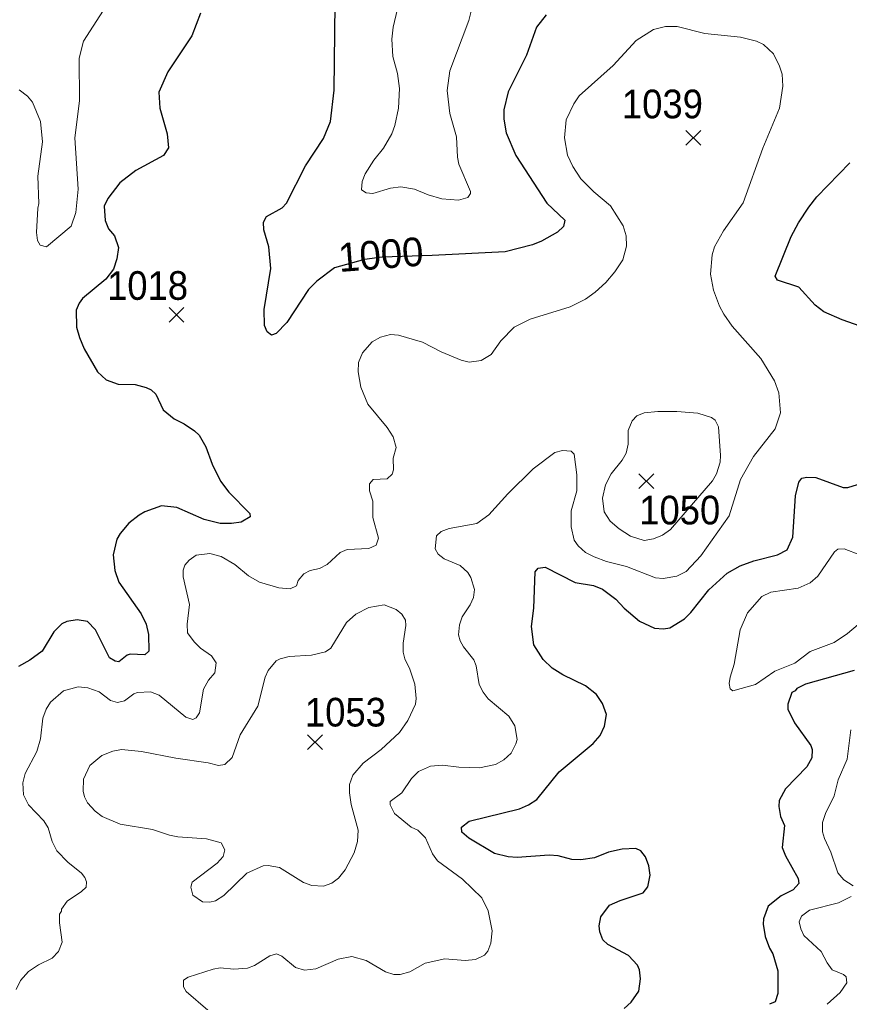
# Model space of a CAD drawing. Extents: x 265 to 291.4, y 7731.5 to 7759.6.
# Drawn here: x 272.644 to 274.96, y 7739.326 to 7742.068 of the extents above; entities that cross this region are included whole.
import ezdxf
from ezdxf.enums import TextEntityAlignment as Align

# ---------------------------------------------------------------- set-up
doc = ezdxf.new("R2010")
doc.units = 0
doc.header["$LTSCALE"] = 0.032
for name, color, linetype, lineweight in [('1', 7, 'Continuous', 25), ('2', 7, 'Continuous', 13), ('21', 7, 'Continuous', 25), ('61', 7, 'Continuous', 13)]:
    doc.layers.add(name, color=color, linetype=linetype, lineweight=lineweight)

msp = doc.modelspace()

# ---------------------------------------------------------------- linework, layer by layer
at = {"layer": '1'}
for points in [[(274.1137, 7742.0818), (274.0867, 7742.0476), (274.0589, 7741.9689), (274.0079, 7741.8671), (273.9952, 7741.8162), (273.9952, 7741.7907), (274.0016, 7741.7525), (274.0286, 7741.6889), (274.1153, 7741.556), (274.1654, 7741.5083), (274.1623, 7741.4908), (274.1456, 7741.4757), (274.101, 7741.4502), (274.0756, 7741.4399), (273.9992, 7741.4208), (273.7956, 7741.4097), (273.6558, 7741.4058), (273.6067, 7741.3985), (273.5224, 7741.376), (273.4734, 7741.3381), (273.4503, 7741.315), (273.3898, 7741.2227), (273.3604, 7741.1925), (273.3469, 7741.1877), (273.335, 7741.1973), (273.3278, 7741.2148), (273.3262, 7741.2593), (273.3453, 7741.3739), (273.3397, 7741.4343), (273.3254, 7741.4821), (273.3246, 7741.5035), (273.3334, 7741.5187), (273.3771, 7741.5433), (273.3891, 7741.556), (273.4423, 7741.6603), (273.4925, 7741.7366), (273.5116, 7741.7843), (273.5219, 7741.8719), (273.5251, 7742.1121)], [(273.1488, 7742.0866), (273.1242, 7742.023), (273.0581, 7741.9228), (273.0327, 7741.8655), (273.0351, 7741.8209), (273.0558, 7741.7493), (273.0597, 7741.7103), (273.0454, 7741.6889), (272.9683, 7741.6475), (272.9237, 7741.6133), (272.8903, 7741.5696), (272.8799, 7741.5481), (272.8823, 7741.5075), (272.8919, 7741.4844), (272.9086, 7741.4646), (272.9197, 7741.4327), (272.9157, 7741.4009), (272.9062, 7741.3723), (272.8847, 7741.3437), (272.8195, 7741.2903), (272.8099, 7741.2768), (272.802, 7741.2577), (272.8028, 7741.21), (272.8107, 7741.1814), (272.8243, 7741.1496), (272.8616, 7741.0859), (272.8855, 7741.0628), (272.9189, 7741.0509), (272.9667, 7741.0501), (272.9969, 7741.0421), (273.0112, 7741.035), (273.0239, 7741.023), (273.0446, 7740.9793), (273.0749, 7740.9546), (273.1035, 7740.9403), (273.1321, 7740.9212), (273.1448, 7740.9085), (273.1639, 7740.8759), (273.1814, 7740.8282), (273.2045, 7740.7804), (273.2276, 7740.7494), (273.2864, 7740.6898), (273.2872, 7740.681), (273.2626, 7740.6659), (273.2355, 7740.6619), (273.2037, 7740.6619), (273.1592, 7740.6738), (273.0828, 7740.7072), (273.0399, 7740.7112), (272.9937, 7740.6945), (272.9778, 7740.6858), (272.9484, 7740.6627), (272.9245, 7740.6341), (272.9157, 7740.6182), (272.9054, 7740.5752), (272.9094, 7740.5307), (272.9205, 7740.4988), (272.9834, 7740.4098), (272.9969, 7740.3811), (273.004, 7740.3525), (273.0048, 7740.3063), (272.9937, 7740.296), (272.9524, 7740.2976), (272.9444, 7740.2952), (272.9213, 7740.2761), (272.911, 7740.2777), (272.8951, 7740.2872), (272.8561, 7740.3652), (272.8338, 7740.3883), (272.8044, 7740.3938), (272.7758, 7740.389), (272.7614, 7740.3819), (272.7391, 7740.3596), (272.7065, 7740.3055), (272.6723, 7740.2809), (272.6405, 7740.2634)], [(274.9904, 7741.2132), (274.9395, 7741.2307), (274.8886, 7741.2529), (274.8647, 7741.2712), (274.8193, 7741.3214), (274.7589, 7741.3412), (274.7525, 7741.3524), (274.7979, 7741.463), (274.8177, 7741.5012), (274.8464, 7741.5449), (274.8694, 7741.5735), (274.9609, 7741.669)], [(274.8098, 7740.7391), (274.8185, 7740.7773), (274.8273, 7740.7884), (274.8408, 7740.7916), (274.8663, 7740.7908), (274.9427, 7740.7629), (274.9554, 7740.7629)], [(274.9554, 7740.7629), (274.9952, 7740.7749)], [(274.3317, 7739.3088), (274.3508, 7739.3263), (274.3723, 7739.3573), (274.377, 7739.3915), (274.3739, 7739.417), (274.3683, 7739.4297), (274.3436, 7739.4567), (274.2856, 7739.487), (274.2721, 7739.5005), (274.2633, 7739.5228), (274.2617, 7739.5395), (274.2665, 7739.5649), (274.2904, 7739.5967), (274.3206, 7739.6103), (274.3842, 7739.6317), (274.3977, 7739.6485), (274.4041, 7739.6811), (274.4001, 7739.7065), (274.3906, 7739.732), (274.3778, 7739.7487), (274.3635, 7739.755), (274.3254, 7739.7535), (274.2872, 7739.7447), (274.249, 7739.7296), (274.2108, 7739.724), (274.1854, 7739.7248), (274.1472, 7739.7352), (274.1217, 7739.7367), (274.0326, 7739.7304), (274.0072, 7739.732), (273.969, 7739.7415), (273.8982, 7739.7845), (273.8783, 7739.8004), (273.8775, 7739.8147), (273.899, 7739.8314), (274.039, 7739.8664), (274.0644, 7739.8768), (274.0875, 7739.8919), (274.1503, 7739.969), (274.245, 7740.0478), (274.2641, 7740.0709), (274.2768, 7740.0963), (274.2824, 7740.1289), (274.2705, 7740.16), (274.2545, 7740.1846), (274.2235, 7740.2093), (274.1599, 7740.2403), (274.1305, 7740.2586), (274.105, 7740.2825), (274.0795, 7740.3238), (274.0724, 7740.3748), (274.0795, 7740.4257), (274.0827, 7740.5275), (274.0915, 7740.5378), (274.1106, 7740.5402), (274.1949, 7740.498), (274.2458, 7740.4893), (274.2713, 7740.4789), (274.3078, 7740.4511), (274.3317, 7740.4256), (274.3739, 7740.3898), (274.416, 7740.37), (274.4415, 7740.3684), (274.459, 7740.3708), (274.4996, 7740.3962), (274.5171, 7740.4137), (274.568, 7740.4774), (274.6189, 7740.5235), (274.6547, 7740.5442), (274.6929, 7740.5577), (274.7597, 7740.5744), (274.7859, 7740.5887), (274.8018, 7740.6245), (274.8098, 7740.7391)], [(274.9729, 7740.2522), (274.8377, 7740.214), (274.813, 7740.2021), (274.809, 7740.1957), (274.7995, 7740.1902), (274.7883, 7740.1584), (274.7883, 7740.144), (274.8066, 7740.1059), (274.8528, 7740.043), (274.8559, 7740.0311), (274.8551, 7740.008), (274.8408, 7739.9834), (274.782, 7739.9213), (274.7637, 7739.8895), (274.7629, 7739.872), (274.7676, 7739.8449), (274.7788, 7739.8195), (274.7724, 7739.7582), (274.7819, 7739.7352), (274.8169, 7739.6715), (274.8193, 7739.658), (274.8034, 7739.6397), (274.7692, 7739.623), (274.7334, 7739.5944), (274.7199, 7739.5594), (274.7191, 7739.5443), (274.7247, 7739.5093), (274.7366, 7739.4774), (274.7462, 7739.4615), (274.7605, 7739.4138), (274.7605, 7739.3502), (274.7525, 7739.3271), (274.7374, 7739.3207)]]:
    msp.add_lwpolyline(points, dxfattribs=at)
at = {"layer": '2'}
for points in [[(273.9181, 7742.1487), (273.8974, 7742.066), (273.8449, 7741.9259), (273.8369, 7741.8703), (273.8449, 7741.8066), (273.8632, 7741.7414), (273.8664, 7741.6841), (273.8703, 7741.665), (273.9022, 7741.5887), (273.9022, 7741.5831), (273.895, 7741.572), (273.8688, 7741.5648), (273.8226, 7741.568), (273.7844, 7741.5791), (273.7463, 7741.595), (273.7081, 7741.6014), (273.6794, 7741.5982), (273.6301, 7741.5831), (273.611, 7741.5847), (273.5983, 7741.5934), (273.5999, 7741.6165), (273.6086, 7741.638), (273.6325, 7741.6762), (273.6595, 7741.7096), (273.6826, 7741.7493), (273.6913, 7741.7732), (273.7017, 7741.8209), (273.7041, 7741.8766), (273.6985, 7741.918), (273.6858, 7741.9657), (273.6826, 7742.0134), (273.6866, 7742.0469), (273.7104, 7742.1503)], [(272.8951, 7742.1208), (272.8219, 7742.0087), (272.81, 7741.9609), (272.8108, 7741.8416), (272.798, 7741.7382), (272.8076, 7741.595), (272.8012, 7741.5298), (272.7877, 7741.4916), (272.7189, 7741.4345), (272.7017, 7741.4392), (272.6938, 7741.4524), (272.6911, 7741.4743), (272.6946, 7741.5425), (272.6978, 7741.5553), (272.6946, 7741.6316), (272.7081, 7741.7271), (272.7018, 7741.7843), (272.6803, 7741.8376), (272.666, 7741.8551), (272.6429, 7741.8726)], [(274.3381, 7741.4359), (274.3373, 7741.4646), (274.3285, 7741.4932), (274.2935, 7741.5489), (274.2466, 7741.5879), (274.2108, 7741.6237), (274.1877, 7741.6587), (274.1734, 7741.6905), (274.1647, 7741.7382), (274.1694, 7741.7891), (274.1909, 7741.8337), (274.206, 7741.8559), (274.3007, 7741.9403), (274.3651, 7742.0103), (274.4129, 7742.0405), (274.4463, 7742.0492), (274.4797, 7742.0492), (274.5561, 7742.0293), (274.6563, 7742.0198), (274.7008, 7742.0087), (274.7207, 7741.9991), (274.7486, 7741.9729), (274.7653, 7741.9387), (274.7724, 7741.9164), (274.774, 7741.883), (274.7645, 7741.8209), (274.7183, 7741.7096), (274.6634, 7741.5568), (274.6085, 7741.4789), (274.5831, 7741.4343), (274.5767, 7741.4121), (274.572, 7741.358), (274.5807, 7741.3134), (274.5974, 7741.2689), (274.6093, 7741.2466), (274.6332, 7741.2132), (274.7128, 7741.1225), (274.7509, 7741.0605), (274.7629, 7741.027), (274.7676, 7740.9714), (274.7533, 7740.9268), (274.6921, 7740.8489), (274.6563, 7740.7852), (274.6245, 7740.6834), (274.5457, 7740.572), (274.5043, 7740.5283), (274.4781, 7740.5155), (274.4399, 7740.5084), (274.4192, 7740.5108), (274.3381, 7740.5418), (274.2824, 7740.5561), (274.2474, 7740.5688), (274.2235, 7740.5816), (274.2028, 7740.5999), (274.1917, 7740.6158), (274.183, 7740.6532), (274.1838, 7740.6977), (274.1997, 7740.7534), (274.1997, 7740.7979), (274.1917, 7740.856), (274.1838, 7740.864), (274.1591, 7740.8664), (274.1376, 7740.86), (274.0772, 7740.8146), (274.0064, 7740.7454), (273.9539, 7740.6866), (273.9197, 7740.6619), (273.8433, 7740.6484), (273.821, 7740.6396), (273.8075, 7740.6277), (273.8035, 7740.5919), (273.8123, 7740.5768), (273.829, 7740.5633), (273.8735, 7740.545), (273.895, 7740.5259), (273.9037, 7740.5116), (273.9133, 7740.4782), (273.9109, 7740.4559), (273.9014, 7740.4352), (273.8791, 7740.4018), (273.8719, 7740.3795), (273.8687, 7740.3517), (273.8735, 7740.335), (273.8831, 7740.3183), (273.9119, 7740.2819), (273.9179, 7740.2647), (273.9271, 7740.213), (273.9377, 7740.1912), (273.9517, 7740.1733), (274.0095, 7740.125), (274.0263, 7740.0979), (274.0326, 7740.0597), (274.0294, 7740.047), (274.0159, 7740.0216), (273.9952, 7740.0025)], [(274.1806, 7741.2665), (274.2235, 7741.2887), (274.2506, 7741.3079), (274.28, 7741.3349), (274.3055, 7741.3643), (274.3277, 7741.3977), (274.3381, 7741.4359)], [(272.8259, 7739.6747), (272.8163, 7739.6867), (272.7789, 7739.7169), (272.7479, 7739.7487), (272.7344, 7739.775), (272.724, 7739.8131), (272.7113, 7739.8322), (272.6684, 7739.8768), (272.6548, 7739.9054), (272.6532, 7739.9388), (272.6596, 7739.9643), (272.6922, 7740.0255), (272.7026, 7740.0613), (272.7089, 7740.1186), (272.7177, 7740.1441), (272.7304, 7740.1632), (272.7662, 7740.195), (272.8076, 7740.2061), (272.8346, 7740.2037), (272.8664, 7740.1926), (272.8975, 7740.1679), (272.9174, 7740.1631), (272.9364, 7740.1671), (272.9627, 7740.187), (272.973, 7740.191), (273.0096, 7740.1926), (273.0335, 7740.183), (273.1083, 7740.1218), (273.1274, 7740.1154), (273.1369, 7740.1202), (273.1457, 7740.1337), (273.1576, 7740.1997), (273.1711, 7740.2252), (273.1886, 7740.2459), (273.1926, 7740.2737), (273.1791, 7740.2928), (273.1488, 7740.3143), (273.1313, 7740.3318), (273.113, 7740.3573), (273.1114, 7740.3811), (273.1178, 7740.436), (273.1003, 7740.5132), (273.1003, 7740.5323), (273.1051, 7740.5458), (273.117, 7740.5601), (273.1369, 7740.5736), (273.1751, 7740.5784), (273.2069, 7740.5704), (273.2451, 7740.5482), (273.2825, 7740.5163), (273.3135, 7740.4988), (273.3676, 7740.4829), (273.3994, 7740.4797), (273.4169, 7740.4885), (273.4217, 7740.5036), (273.4376, 7740.5219), (273.4551, 7740.5307), (273.4806, 7740.5362), (273.5028, 7740.5474), (273.5386, 7740.5816), (273.5585, 7740.5895), (273.619, 7740.5927), (273.6396, 7740.6015), (273.646, 7740.6214), (273.6301, 7740.6786), (273.6301, 7740.7248), (273.6206, 7740.7534), (273.6206, 7740.7733), (273.6309, 7740.7852), (273.6699, 7740.7868), (273.6842, 7740.7995), (273.6874, 7740.8123), (273.6866, 7740.8441), (273.6953, 7740.8743), (273.6866, 7740.9045), (273.6699, 7740.93), (273.6158, 7740.9952), (273.5967, 7741.043), (273.5887, 7741.0859), (273.5895, 7741.1114), (273.6007, 7741.1384), (273.6277, 7741.1694), (273.6508, 7741.1822), (273.6794, 7741.1893), (273.7017, 7741.1877), (273.7685, 7741.1686), (273.821, 7741.1416), (273.8767, 7741.1177), (273.899, 7741.1129), (273.9324, 7741.1169), (273.9602, 7741.1336), (273.9873, 7741.1718), (274.0247, 7741.21), (274.0692, 7741.2323), (274.1806, 7741.2665)], [(275.0143, 7740.4058), (274.9546, 7740.3557), (274.9172, 7740.3302), (274.8504, 7740.3047), (274.8074, 7740.2721), (274.7517, 7740.2498), (274.6977, 7740.2133), (274.6348, 7740.195), (274.6276, 7740.2005), (274.6245, 7740.2157), (274.6268, 7740.2332), (274.6388, 7740.2697), (274.6547, 7740.3652), (274.6754, 7740.4129), (274.7159, 7740.4583), (274.7406, 7740.471), (274.817, 7740.4813), (274.8504, 7740.4964), (274.8718, 7740.5155), (274.918, 7740.5832), (274.9275, 7740.5903), (274.9458, 7740.5911), (274.9888, 7740.5752)], [(274.9705, 7739.6509), (274.9442, 7739.6676), (274.9275, 7739.6875), (274.9084, 7739.7447), (274.8901, 7739.7829), (274.8854, 7739.802), (274.8854, 7739.8275), (274.8933, 7739.8529), (274.9172, 7739.9022), (274.9283, 7739.9468), (274.9538, 7740.0041), (274.9641, 7740.0868)], [(273.9952, 7740.0025), (273.9722, 7739.9897), (273.9276, 7739.9802), (273.8695, 7739.9818), (273.8242, 7739.9881), (273.7908, 7739.985), (273.7574, 7739.9698)], [(273.7574, 7739.9698), (273.7375, 7739.9507), (273.7104, 7739.9102), (273.6778, 7739.8863), (273.6778, 7739.8768), (273.6906, 7739.8529), (273.7367, 7739.8147), (273.7558, 7739.806), (273.7773, 7739.7853), (273.7964, 7739.74), (273.8099, 7739.7209), (273.8799, 7739.6699), (273.934, 7739.6174), (273.9515, 7739.5809), (273.9626, 7739.5252), (273.9594, 7739.491), (273.9507, 7739.4687), (273.9411, 7739.4576), (273.9165, 7739.4456), (273.8878, 7739.4424), (273.8306, 7739.4472), (273.7762, 7739.4348), (273.7332, 7739.4109), (273.706, 7739.4036), (273.6888, 7739.4036), (273.6651, 7739.4114), (273.611, 7739.4424), (273.5712, 7739.4536), (273.5331, 7739.4464), (273.471, 7739.4194), (273.4392, 7739.4154), (273.4137, 7739.4233), (273.3763, 7739.4552), (273.3612, 7739.4615), (273.3421, 7739.456), (273.2992, 7739.4289), (273.2801, 7739.421), (273.2419, 7739.4186), (273.2037, 7739.4218), (273.1846, 7739.4186), (273.1146, 7739.3963), (273.1011, 7739.3876), (273.1011, 7739.3693), (273.1091, 7739.3565), (273.1695, 7739.304)], [(272.7606, 7739.5801), (272.7606, 7739.5856), (272.7765, 7739.6079), (272.8171, 7739.6349), (272.8298, 7739.6477), (272.8306, 7739.662), (272.8259, 7739.6747)], [(274.8981, 7739.3207), (274.9347, 7739.3533), (274.953, 7739.3804), (274.9506, 7739.3971), (274.9435, 7739.4035), (274.9124, 7739.4162), (274.8981, 7739.4361), (274.8814, 7739.4679), (274.8329, 7739.5124), (274.8241, 7739.5315), (274.8201, 7739.5506), (274.8265, 7739.5665), (274.8488, 7739.5832), (274.9299, 7739.6039), (274.9649, 7739.6214)], [(272.6342, 7739.3613), (272.6461, 7739.3868), (272.6684, 7739.4122), (272.6962, 7739.4305), (272.7344, 7739.4496), (272.7527, 7739.4679), (272.763, 7739.4934), (272.7551, 7739.5474), (272.7551, 7739.5721), (272.7606, 7739.5801)]]:
    msp.add_lwpolyline(points, dxfattribs=at)
for points in [[(274.5775, 7740.7812), (274.5887, 7740.8011), (274.599, 7740.833), (274.6006, 7740.852), (274.595, 7740.9316), (274.5855, 7740.9507), (274.5751, 7740.9578), (274.537, 7740.9698), (274.4781, 7740.9745), (274.4256, 7740.9745), (274.3874, 7740.9706), (274.3667, 7740.9626), (274.354, 7740.9491), (274.3429, 7740.922), (274.3429, 7740.8839), (274.3373, 7740.8584), (274.3261, 7740.8393), (274.2951, 7740.8011), (274.2792, 7740.7701), (274.2713, 7740.7327), (274.276, 7740.6945), (274.2927, 7740.6691), (274.3174, 7740.6476), (274.3492, 7740.6269), (274.3874, 7740.615), (274.4129, 7740.619), (274.4383, 7740.6301), (274.4606, 7740.6452)], [(273.1215, 7739.6472), (273.1258, 7739.6612), (273.1958, 7739.7145), (273.2117, 7739.7328), (273.2164, 7739.7511), (273.2061, 7739.771), (273.1655, 7739.7821), (273.086, 7739.7877), (273.0621, 7739.7924), (273.0144, 7739.8084), (272.9245, 7739.8227), (272.8744, 7739.8441), (272.8545, 7739.8593), (272.8338, 7739.8831), (272.8251, 7739.8991), (272.8211, 7739.915), (272.8219, 7739.9484), (272.8402, 7739.9866), (272.8736, 7740.0152), (272.9046, 7740.0271), (272.9285, 7740.0311), (272.9842, 7740.0263), (273.0796, 7740.0072), (273.1703, 7739.9945), (273.199, 7739.9865), (273.2165, 7739.9897), (273.2371, 7740.0088), (273.2594, 7740.0725), (273.3087, 7740.152), (273.3294, 7740.2332), (273.3374, 7740.2522), (273.3604, 7740.2785), (273.3708, 7740.2849), (273.3962, 7740.2912), (273.4583, 7740.2944), (273.4981, 7740.3039), (273.5124, 7740.3143), (273.5561, 7740.3859), (273.5824, 7740.409), (273.619, 7740.428), (273.6619, 7740.4352), (273.6953, 7740.4225), (273.7104, 7740.4089), (273.7208, 7740.3923), (273.7224, 7740.3771), (273.7144, 7740.3286), (273.7144, 7740.3032), (273.7192, 7740.2841), (273.7335, 7740.2554), (273.747, 7740.2141), (273.751, 7740.1743), (273.7494, 7740.1584), (273.7279, 7740.1122), (273.7041, 7740.0788), (273.6532, 7740.0311), (273.6031, 7739.9937), (273.5744, 7739.9603), (273.5649, 7739.9341), (273.5649, 7739.9102), (273.5696, 7739.8784), (273.5887, 7739.8068), (273.5871, 7739.775), (273.5776, 7739.7431), (273.5529, 7739.6954), (273.5338, 7739.6723), (273.5156, 7739.6588), (273.4917, 7739.6501), (273.4599, 7739.6516), (273.436, 7739.6604), (273.3692, 7739.7026), (273.3374, 7739.7081), (273.3238, 7739.7065), (273.2785, 7739.6866), (273.2141, 7739.6238), (273.191, 7739.6095), (273.1751, 7739.6055), (273.1544, 7739.6063), (273.1274, 7739.6254)]]:
    msp.add_lwpolyline(points, close=True, dxfattribs=at)
at = {"layer": '21'}
for p, q in [((274.5039, 7741.7592), (274.5451, 7741.718)), ((274.5451, 7741.7592), (274.5039, 7741.718)), ((273.0611, 7741.2653), (273.1023, 7741.2241)), ((273.1023, 7741.2653), (273.0611, 7741.2241)), ((274.3727, 7740.8008), (274.4139, 7740.7596)), ((274.4139, 7740.8008), (274.3727, 7740.7596)), ((273.4478, 7740.0724), (273.489, 7740.0312)), ((273.489, 7740.0724), (273.4478, 7740.0312))]:
    msp.add_line(p, q, dxfattribs=at)

# ---------------------------------------------------------------- texts
at = {"layer": '61', "width": 0.95}
for s, p in [('1039', (274.4382, 7741.793)), ('1018', (273.0011, 7741.2864)), ('1050', (274.4865, 7740.6597)), ('1053', (273.5534, 7740.0957))]:
    msp.add_text(s, height=0.08, dxfattribs=at).set_placement(p, align=Align.CENTER)
at = {"layer": '61'}
msp.add_text('1000', height=0.08, rotation=4.457, dxfattribs=at).set_placement((273.6551, 7741.3732), align=Align.CENTER)

doc.saveas('drawing.dxf')
